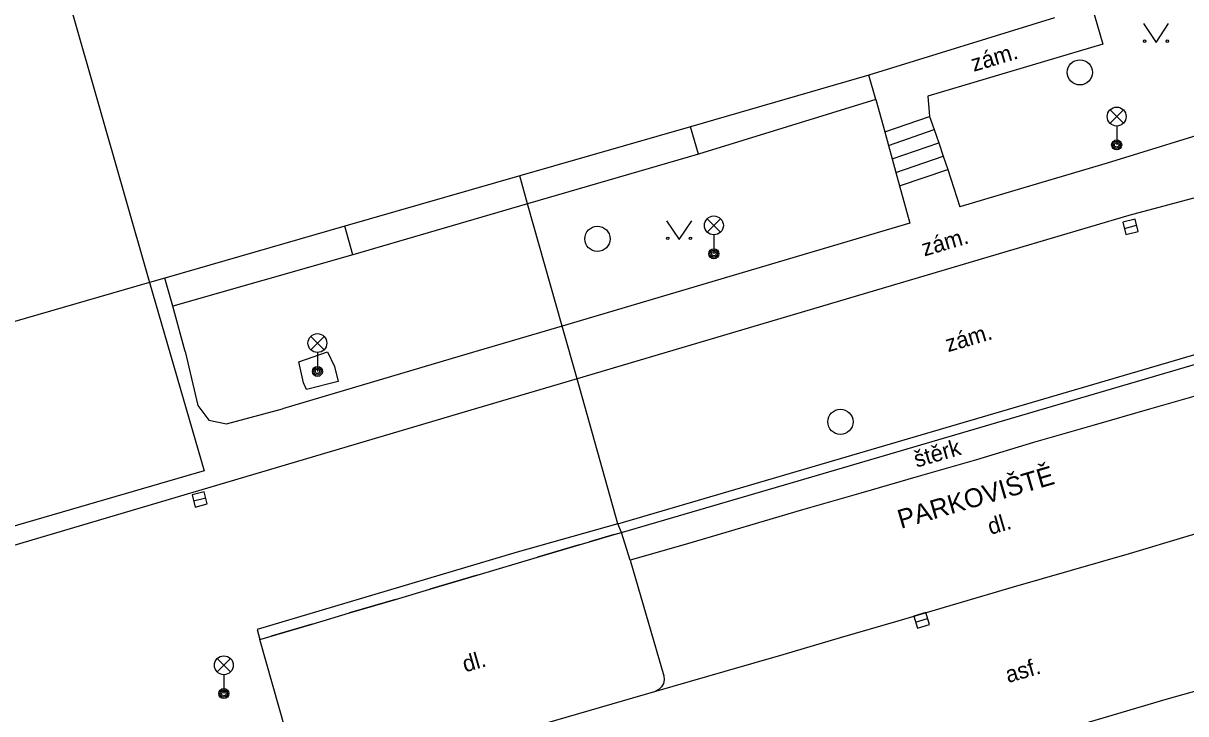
# Model space of a CAD drawing. Extents: x -600309 to -598967, y -1161267 to -1160292.
# Drawn here: x -599649.02 to -599602.9, y -1160689.94 to -1160662.53 of the extents above; entities that cross this region are included whole.
import ezdxf

# ---------------------------------------------------------------- set-up
doc = ezdxf.new("R2010")
doc.units = 0
for name, color, linetype in [('Level 10', 7, 'Continuous'), ('Level 11', 7, 'Continuous'), ('Level 27', 7, 'Continuous'), ('Level 33', 7, 'Continuous'), ('Level 36', 7, 'Continuous'), ('Level 40', 7, 'Continuous'), ('Level 41', 7, 'Continuous'), ('Level 5', 7, 'Continuous'), ('Level 6', 7, 'Continuous')]:
    doc.layers.add(name, color=color, linetype=linetype)

msp = doc.modelspace()

# ---------------------------------------------------------------- linework, layer by layer
at = {"layer": 'Level 10'}
for points in [[(-599600.76, -1160668.99), (-599605.1599, -1160670.1599), (-599609.72, -1160671.51), (-599627.05, -1160676.64)], [(-599625.43, -1160682.4), (-599597.71, -1160674.27)], [(-599627.05, -1160676.64), (-599631.04, -1160677.82), (-599662.45, -1160687.12)], [(-599595.53, -1160680.78), (-599598.28, -1160681.57), (-599600.58, -1160682.24), (-599602.86, -1160682.9), (-599605.15, -1160683.59), (-599607.45, -1160684.25), (-599609.75, -1160684.92), (-599612.03, -1160685.59), (-599614.32, -1160686.26), (-599616.61, -1160686.92), (-599618.89, -1160687.6)], [(-599625.43, -1160682.4), (-599629.42, -1160683.52), (-599639.74, -1160686.6), (-599639.63, -1160686.99)], [(-599593.81, -1160686.53), (-599596.8, -1160687.37), (-599599.09, -1160688.05), (-599601.38, -1160688.7199), (-599603.69, -1160689.38), (-599605.96, -1160690.05), (-599608.26, -1160690.7199), (-599610.56, -1160691.39), (-599612.84, -1160692.06), (-599615.13, -1160692.74), (-599617.42, -1160693.4099), (-599620.18, -1160694.21)], [(-599618.89, -1160687.6), (-599621.18, -1160688.26)], [(-599621.18, -1160688.26), (-599623.94, -1160689.05)], [(-599623.94, -1160689.05), (-599630.55, -1160690.9699), (-599631.51, -1160691.25), (-599636.76, -1160692.8), (-599636.37, -1160694.11)]]:
    msp.add_lwpolyline(points, dxfattribs=at)
at = {"layer": 'Level 11'}
for points in [[(-599609.01, -1160653.65), (-599606.19, -1160663.36), (-599613.13, -1160665.43), (-599613.06, -1160666.23)], [(-599615.19, -1160665.56), (-599615.4699, -1160664.59)], [(-599615.19, -1160665.56), (-599622.23, -1160667.73)], [(-599615.19, -1160665.56), (-599614.84, -1160666.84)], [(-599614.84, -1160666.84), (-599613.06, -1160666.23)], [(-599613.06, -1160666.23), (-599612.88, -1160666.75)], [(-599622.23, -1160667.73), (-599622.55, -1160666.64)], [(-599614.84, -1160666.84), (-599614.69, -1160667.38)], [(-599614.69, -1160667.38), (-599612.88, -1160666.75)], [(-599612.88, -1160666.75), (-599612.7, -1160667.28)], [(-599601.2199, -1160666.6), (-599606.02, -1160668.08), (-599610.4, -1160669.38), (-599611.86, -1160669.82)], [(-599614.69, -1160667.38), (-599614.55, -1160667.9099)], [(-599614.55, -1160667.9099), (-599612.7, -1160667.28)], [(-599612.7, -1160667.28), (-599612.52, -1160667.8)], [(-599622.23, -1160667.73), (-599629.01, -1160669.7)], [(-599614.55, -1160667.9099), (-599614.4, -1160668.45)], [(-599614.4, -1160668.45), (-599612.52, -1160667.8)], [(-599612.52, -1160667.8), (-599612.34, -1160668.33)], [(-599614.25, -1160668.99), (-599612.34, -1160668.33)], [(-599612.34, -1160668.33), (-599611.86, -1160669.82)], [(-599614.4, -1160668.45), (-599614.25, -1160668.99)], [(-599614.25, -1160668.99), (-599613.85, -1160670.4699), (-599627.64, -1160674.55)], [(-599629.01, -1160669.7), (-599635.94, -1160671.7199)], [(-599635.94, -1160671.7199), (-599636.26, -1160670.59)], [(-599635.94, -1160671.7199), (-599643.08, -1160673.76)], [(-599644.01, -1160672.82), (-599641.84, -1160680.3), (-599655.62, -1160684.3), (-599658.79, -1160685.22), (-599663.08, -1160686.47), (-599665.26, -1160678.98)], [(-599643.08, -1160673.76), (-599643.4, -1160672.65)], [(-599642.6, -1160675.56), (-599643.08, -1160673.76)], [(-599627.64, -1160674.55), (-599631.64, -1160675.73), (-599638.74, -1160677.83)], [(-599625.29, -1160682.74), (-599617.73, -1160680.54), (-599597.74, -1160674.6599)], [(-599642.6, -1160675.56), (-599642.09, -1160677.71), (-599641.65, -1160678.28), (-599640.96, -1160678.43), (-599638.74, -1160677.83)], [(-599638.09, -1160675.9699), (-599636.95, -1160675.57), (-599636.67, -1160676.1599), (-599636.53, -1160676.75), (-599637.78, -1160677.07), (-599637.9, -1160676.8), (-599638.09, -1160675.9699)], [(-599597.43, -1160675.81), (-599599.74, -1160676.52), (-599602.02, -1160677.19), (-599604.34, -1160677.85), (-599606.63, -1160678.51), (-599608.94, -1160679.17), (-599611.2, -1160679.86), (-599613.52, -1160680.52), (-599615.79, -1160681.19), (-599618.1, -1160681.84), (-599622.67, -1160683.19), (-599624.94, -1160683.84)], [(-599624.94, -1160683.84), (-599625.29, -1160682.74)], [(-599624.94, -1160683.84), (-599623.6, -1160688.44)], [(-599623.6, -1160688.44), (-599623.59, -1160688.59), (-599623.62, -1160688.74), (-599623.7, -1160688.87), (-599623.81, -1160688.98), (-599623.94, -1160689.05)]]:
    msp.add_lwpolyline(points, dxfattribs=at)
at = {"layer": 'Level 27'}
for p, q in [((-599605.3323, -1160670.6716), (-599604.8477, -1160670.5484)), ((-599642.2623, -1160681.4916), (-599641.7777, -1160681.3684)), ((-599613.6197, -1160686.3012), (-599613.1403, -1160686.1588))]:
    msp.add_line(p, q, dxfattribs=at)
for points in [[(-599605.2707, -1160670.9139), (-599604.7861, -1160670.7907), (-599604.9093, -1160670.3061), (-599605.3939, -1160670.4293)], [(-599642.2007, -1160681.7339), (-599641.7161, -1160681.6107), (-599641.8393, -1160681.1261), (-599642.3239, -1160681.2493)], [(-599613.5485, -1160686.5408), (-599613.0692, -1160686.3985), (-599613.2115, -1160685.9192), (-599613.6908, -1160686.0615)]]:
    msp.add_lwpolyline(points, close=True, dxfattribs=at)
for centre in [(-599607.1, -1160664.48), (-599626.24, -1160671.09), (-599616.6, -1160678.35)]:
    msp.add_circle(centre, 0.5, dxfattribs=at)
at = {"layer": 'Level 33'}
for p, q in [((-599605.905, -1160666.5), (-599605.375, -1160665.97)), ((-599605.905, -1160665.97), (-599605.375, -1160666.5)), ((-599605.64, -1160666.61), (-599605.64, -1160667.36)), ((-599621.885, -1160670.82), (-599621.355, -1160670.29)), ((-599621.885, -1160670.29), (-599621.355, -1160670.82)), ((-599621.62, -1160670.93), (-599621.62, -1160671.68)), ((-599637.615, -1160675.49), (-599637.085, -1160674.96)), ((-599637.615, -1160674.96), (-599637.085, -1160675.49)), ((-599637.35, -1160675.6), (-599637.35, -1160676.35)), ((-599641.325, -1160688.28), (-599640.795, -1160687.75)), ((-599641.325, -1160687.75), (-599640.795, -1160688.28)), ((-599641.06, -1160688.39), (-599641.06, -1160689.14))]:
    msp.add_line(p, q, dxfattribs=at)
for centre, radius in [((-599605.64, -1160666.235), 0.375), ((-599605.64, -1160667.36), 0.2), ((-599605.64, -1160667.36), 0.1445), ((-599605.64, -1160667.36), 0.0876), ((-599621.62, -1160670.555), 0.375), ((-599621.62, -1160671.68), 0.2), ((-599621.62, -1160671.68), 0.1445), ((-599621.62, -1160671.68), 0.0876), ((-599637.35, -1160675.225), 0.375), ((-599637.35, -1160676.35), 0.2), ((-599637.35, -1160676.35), 0.1445), ((-599637.35, -1160676.35), 0.0876), ((-599641.06, -1160688.015), 0.375), ((-599641.06, -1160689.14), 0.2), ((-599641.06, -1160689.14), 0.1445), ((-599641.06, -1160689.14), 0.0876)]:
    msp.add_circle(centre, radius, dxfattribs=at)
at = {"layer": 'Level 36'}
for points in [[(-599604.58, -1160662.54), (-599604.08, -1160663.29), (-599603.58, -1160662.54)], [(-599623.5, -1160670.37), (-599623, -1160671.12), (-599622.5, -1160670.37)]]:
    msp.add_lwpolyline(points, dxfattribs=at)
for centre in [(-599604.5302, -1160663.2398), (-599603.6308, -1160663.2398), (-599623.4502, -1160671.0698), (-599622.5508, -1160671.0698)]:
    msp.add_circle(centre, 0.05, dxfattribs=at)
at = {"layer": 'Level 5'}
for points in [[(-599658.31, -1160622.89), (-599644.01, -1160672.82)], [(-599608.11, -1160662.32), (-599615.4699, -1160664.59)], [(-599615.4699, -1160664.59), (-599622.55, -1160666.64)], [(-599622.55, -1160666.64), (-599629.32, -1160668.59)], [(-599629.32, -1160668.59), (-599636.26, -1160670.59)], [(-599629.01, -1160669.7), (-599629.32, -1160668.59)], [(-599627.64, -1160674.55), (-599629.01, -1160669.7)], [(-599636.26, -1160670.59), (-599643.4, -1160672.65)], [(-599644.01, -1160672.82), (-599665.26, -1160678.98)], [(-599643.4, -1160672.65), (-599644.01, -1160672.82)], [(-599627.05, -1160676.64), (-599627.64, -1160674.55)], [(-599625.43, -1160682.4), (-599627.05, -1160676.64)], [(-599625.29, -1160682.74), (-599625.43, -1160682.4)], [(-599626.9699, -1160683.24), (-599626.56, -1160683.12)], [(-599626.56, -1160683.12), (-599625.58, -1160682.83)], [(-599625.58, -1160682.83), (-599625.29, -1160682.74)], [(-599628.62, -1160683.73), (-599626.9699, -1160683.24)], [(-599631.01, -1160684.44), (-599628.62, -1160683.73)], [(-599632.89, -1160684.99), (-599631.01, -1160684.44)], [(-599636.08, -1160685.94), (-599634.25, -1160685.4)], [(-599634.25, -1160685.4), (-599632.89, -1160684.99)], [(-599637.56, -1160686.38), (-599636.08, -1160685.94)], [(-599639.19, -1160686.86), (-599637.56, -1160686.38)], [(-599639.63, -1160686.99), (-599639.19, -1160686.86)], [(-599638.63, -1160690.54), (-599639.63, -1160686.99)]]:
    msp.add_lwpolyline(points, dxfattribs=at)
at = {"layer": 'Level 6'}
for points in [[(-599625.58, -1160682.83), (-599626.56, -1160683.12)], [(-599626.9699, -1160683.24), (-599628.62, -1160683.73)], [(-599631.01, -1160684.44), (-599632.89, -1160684.99)], [(-599634.25, -1160685.4), (-599636.08, -1160685.94)], [(-599637.56, -1160686.38), (-599639.19, -1160686.86)]]:
    msp.add_lwpolyline(points, dxfattribs=at)

# ---------------------------------------------------------------- texts
at = {"layer": 'Level 40'}
for s, rotation, p in [('zám.', 16.61, (-599611.31, -1160664.46)), ('zám.', 16.49, (-599613.27, -1160671.79)), ('zám.', 16.37, (-599612.33, -1160675.59)), (' štěrk', 16.3, (-599613.81, -1160680.24)), (' dl.', 16.23, (-599610.88, -1160682.9099)), (' dl.', 16.23, (-599631.7199, -1160688.37)), (' asf.', 16.3, (-599610.18, -1160688.79))]:
    msp.add_text(s, height=0.65, rotation=rotation, dxfattribs=at).set_placement(p)
at = {"layer": 'Level 41'}
msp.add_text(' PARKOVIŠTĚ', height=0.75, rotation=16.3, dxfattribs=at).set_placement((-599614.4699, -1160682.68))

doc.saveas('drawing.dxf')
